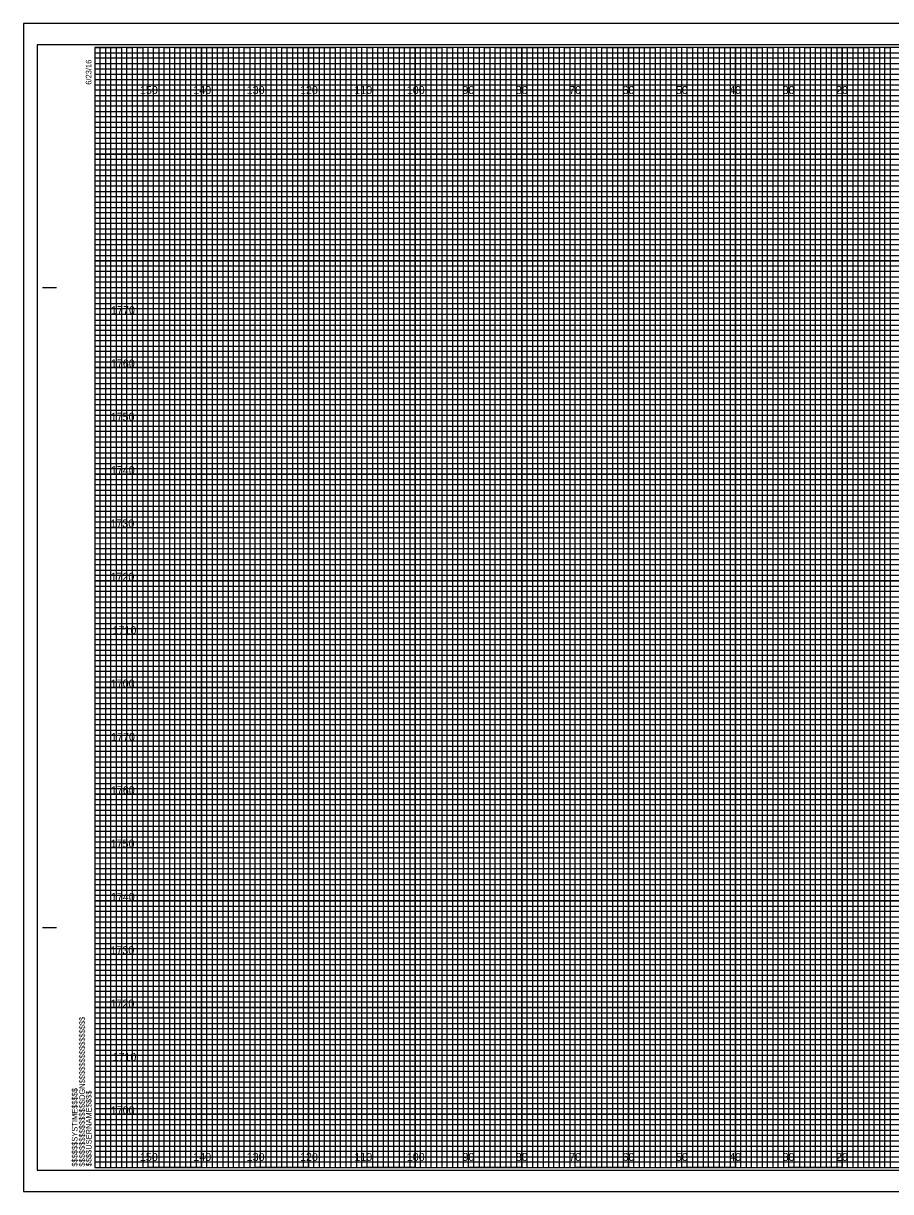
# Model space of a CAD drawing. Extents: x -15 to 323, y -5 to 6170.
# Drawn here: x -13.4 to 149.1, y 5495.5 to 5714.5 of the extents above; entities that cross this region are included whole.
import ezdxf

# ---------------------------------------------------------------- set-up
doc = ezdxf.new("R2010")
doc.units = 0
for name, color, linetype in [('Prop XS DDE', 7, 'Continuous'), ('Prop XS DDE Slope Text', 7, 'Continuous'), ('Prop XS DDE Text', 7, 'Continuous'), ('Prop XS Earthwork Shape', 7, 'Continuous'), ('Prop XS Noise Wall', 7, 'Continuous'), ('Prop XS Retaining Wall', 7, 'Continuous'), ('Prop XS Station Labels', 7, 'Continuous'), ('Scratch_Level_3', 7, 'Continuous'), ('Scratch_Level_7', 7, 'Continuous'), ('Scratch_Level_8', 7, 'Continuous'), ('Sheet Cross Section Grid Minor 1 CELL', 7, 'Continuous')]:
    doc.layers.add(name, color=color, linetype=linetype)

msp = doc.modelspace()

# ---------------------------------------------------------------- linework, layer by layer
at = {"layer": 'Prop XS DDE'}
msp.add_lwpolyline([(-13.4, 5495.5), (323.3, 5495.5), (323.3, 5714.5), (-13.4, 5714.5)], close=True, dxfattribs=at)
at = {"layer": 'Prop XS DDE Slope Text'}
msp.add_lwpolyline([(-10.8, 5499.5), (322.4, 5499.5), (322.4, 5710.5), (-10.8, 5710.5)], close=True, dxfattribs=at)
at = {"layer": 'Prop XS DDE Text'}
for p, q in [((10, 5500), (10, 5710)), ((20, 5500), (20, 5710)), ((30, 5500), (30, 5710)), ((40, 5500), (40, 5710)), ((50, 5500), (50, 5710)), ((60, 5500), (60, 5710)), ((70, 5500), (70, 5710)), ((80, 5500), (80, 5710)), ((90, 5500), (90, 5710)), ((100, 5500), (100, 5710)), ((110, 5500), (110, 5710)), ((120, 5500), (120, 5710)), ((130, 5500), (130, 5710)), ((140, 5500), (140, 5710)), ((0, 5700), (320, 5700)), ((0, 5690), (320, 5690)), ((0, 5680), (320, 5680)), ((0, 5670), (320, 5670)), ((0, 5660), (320, 5660)), ((0, 5650), (320, 5650)), ((0, 5640), (320, 5640)), ((0, 5630), (320, 5630)), ((0, 5620), (320, 5620)), ((0, 5610), (320, 5610)), ((0, 5600), (320, 5600)), ((0, 5590), (320, 5590)), ((0, 5580), (320, 5580)), ((0, 5570), (320, 5570)), ((0, 5560), (320, 5560)), ((0, 5550), (320, 5550)), ((0, 5540), (320, 5540)), ((0, 5530), (320, 5530)), ((0, 5520), (320, 5520)), ((0, 5510), (320, 5510))]:
    msp.add_line(p, q, dxfattribs=at)
at = {"layer": 'Prop XS Earthwork Shape'}
for p, q in [((10, 5710), (0, 5710)), ((10, 5500), (10, 5710)), ((30, 5710), (20, 5710)), ((20, 5710), (20, 5500)), ((30, 5500), (30, 5710)), ((50, 5710), (40, 5710)), ((40, 5710), (40, 5500)), ((50, 5500), (50, 5710)), ((70, 5710), (60, 5710)), ((60, 5710), (60, 5500)), ((70, 5500), (70, 5710)), ((90, 5710), (80, 5710)), ((80, 5710), (80, 5500)), ((90, 5500), (90, 5710)), ((110, 5710), (100, 5710)), ((100, 5710), (100, 5500)), ((110, 5500), (110, 5710)), ((130, 5710), (120, 5710)), ((120, 5710), (120, 5500)), ((130, 5500), (130, 5710)), ((150, 5710), (140, 5710)), ((140, 5710), (140, 5500)), ((20, 5500), (10, 5500)), ((40, 5500), (30, 5500)), ((60, 5500), (50, 5500)), ((80, 5500), (70, 5500)), ((100, 5500), (90, 5500)), ((120, 5500), (110, 5500)), ((140, 5500), (130, 5500))]:
    msp.add_line(p, q, dxfattribs=at)
for points in [[(0, 5700), (320, 5700), (320, 5690), (0, 5690)], [(0, 5680), (320, 5680), (320, 5670), (0, 5670)], [(0, 5660), (320, 5660), (320, 5650), (0, 5650)], [(0, 5640), (320, 5640), (320, 5630), (0, 5630)], [(0, 5620), (320, 5620), (320, 5610), (0, 5610)], [(0, 5600), (320, 5600), (320, 5590), (0, 5590)], [(0, 5580), (320, 5580), (320, 5570), (0, 5570)], [(0, 5560), (320, 5560), (320, 5550), (0, 5550)], [(0, 5540), (320, 5540), (320, 5530), (0, 5530)], [(0, 5520), (320, 5520), (320, 5510), (0, 5510)]]:
    msp.add_lwpolyline(points, dxfattribs=at)
at = {"layer": 'Prop XS Noise Wall'}
for p, q in [((-9.8, 5665), (-7.3, 5665)), ((-9.7, 5665), (-7.2, 5665)), ((-9.8, 5545), (-7.3, 5545)), ((-9.7, 5545), (-7.2, 5545)), ((0, 5500), (0, 5500)), ((0, 5500), (0, 5500)), ((0, 5500), (0, 5500)), ((0, 5500), (0, 5500)), ((0, 5500), (0, 5500)), ((0, 5500), (0, 5500)), ((0, 5500), (0, 5500))]:
    msp.add_line(p, q, dxfattribs=at)
msp.add_lwpolyline([(320, 5710), (0, 5710), (0, 5500), (320, 5500)], close=True, dxfattribs=at)
at = {"layer": 'Prop XS Retaining Wall'}
for points in [[(0, 5500), (1, 5500), (1, 5710), (2, 5710), (2, 5500)], [(2, 5500), (3, 5500), (3, 5710), (4, 5710), (4, 5500)], [(5, 5500), (6, 5500), (6, 5710), (7, 5710), (7, 5500)], [(7, 5500), (8, 5500), (8, 5710), (9, 5710), (9, 5500)], [(10, 5500), (11, 5500), (11, 5710), (12, 5710), (12, 5500)], [(12, 5500), (13, 5500), (13, 5710), (14, 5710), (14, 5500)], [(15, 5500), (16, 5500), (16, 5710), (17, 5710), (17, 5500)], [(17, 5500), (18, 5500), (18, 5710), (19, 5710), (19, 5500)], [(20, 5500), (21, 5500), (21, 5710), (22, 5710), (22, 5500)], [(22, 5500), (23, 5500), (23, 5710), (24, 5710), (24, 5500)], [(25, 5500), (26, 5500), (26, 5710), (27, 5710), (27, 5500)], [(27, 5500), (28, 5500), (28, 5710), (29, 5710), (29, 5500)], [(30, 5500), (31, 5500), (31, 5710), (32, 5710), (32, 5500)], [(32, 5500), (33, 5500), (33, 5710), (34, 5710), (34, 5500)], [(35, 5500), (36, 5500), (36, 5710), (37, 5710), (37, 5500)], [(37, 5500), (38, 5500), (38, 5710), (39, 5710), (39, 5500)], [(40, 5500), (41, 5500), (41, 5710), (42, 5710), (42, 5500)], [(42, 5500), (43, 5500), (43, 5710), (44, 5710), (44, 5500)], [(45, 5500), (46, 5500), (46, 5710), (47, 5710), (47, 5500)], [(47, 5500), (48, 5500), (48, 5710), (49, 5710), (49, 5500)], [(50, 5500), (51, 5500), (51, 5710), (52, 5710), (52, 5500)], [(52, 5500), (53, 5500), (53, 5710), (54, 5710), (54, 5500)], [(55, 5500), (56, 5500), (56, 5710), (57, 5710), (57, 5500)], [(57, 5500), (58, 5500), (58, 5710), (59, 5710), (59, 5500)], [(60, 5500), (61, 5500), (61, 5710), (62, 5710), (62, 5500)], [(62, 5500), (63, 5500), (63, 5710), (64, 5710), (64, 5500)], [(65, 5500), (66, 5500), (66, 5710), (67, 5710), (67, 5500)], [(67, 5500), (68, 5500), (68, 5710), (69, 5710), (69, 5500)], [(70, 5500), (71, 5500), (71, 5710), (72, 5710), (72, 5500)], [(72, 5500), (73, 5500), (73, 5710), (74, 5710), (74, 5500)], [(75, 5500), (76, 5500), (76, 5710), (77, 5710), (77, 5500)], [(77, 5500), (78, 5500), (78, 5710), (79, 5710), (79, 5500)], [(80, 5500), (81, 5500), (81, 5710), (82, 5710), (82, 5500)], [(82, 5500), (83, 5500), (83, 5710), (84, 5710), (84, 5500)], [(85, 5500), (86, 5500), (86, 5710), (87, 5710), (87, 5500)], [(87, 5500), (88, 5500), (88, 5710), (89, 5710), (89, 5500)], [(90, 5500), (91, 5500), (91, 5710), (92, 5710), (92, 5500)], [(92, 5500), (93, 5500), (93, 5710), (94, 5710), (94, 5500)], [(95, 5500), (96, 5500), (96, 5710), (97, 5710), (97, 5500)], [(97, 5500), (98, 5500), (98, 5710), (99, 5710), (99, 5500)], [(100, 5500), (101, 5500), (101, 5710), (102, 5710), (102, 5500)], [(102, 5500), (103, 5500), (103, 5710), (104, 5710), (104, 5500)], [(105, 5500), (106, 5500), (106, 5710), (107, 5710), (107, 5500)], [(107, 5500), (108, 5500), (108, 5710), (109, 5710), (109, 5500)], [(110, 5500), (111, 5500), (111, 5710), (112, 5710), (112, 5500)], [(112, 5500), (113, 5500), (113, 5710), (114, 5710), (114, 5500)], [(115, 5500), (116, 5500), (116, 5710), (117, 5710), (117, 5500)], [(117, 5500), (118, 5500), (118, 5710), (119, 5710), (119, 5500)], [(120, 5500), (121, 5500), (121, 5710), (122, 5710), (122, 5500)], [(122, 5500), (123, 5500), (123, 5710), (124, 5710), (124, 5500)], [(125, 5500), (126, 5500), (126, 5710), (127, 5710), (127, 5500)], [(127, 5500), (128, 5500), (128, 5710), (129, 5710), (129, 5500)], [(130, 5500), (131, 5500), (131, 5710), (132, 5710), (132, 5500)], [(132, 5500), (133, 5500), (133, 5710), (134, 5710), (134, 5500)], [(135, 5500), (136, 5500), (136, 5710), (137, 5710), (137, 5500)], [(137, 5500), (138, 5500), (138, 5710), (139, 5710), (139, 5500)], [(140, 5500), (141, 5500), (141, 5710), (142, 5710), (142, 5500)], [(142, 5500), (143, 5500), (143, 5710), (144, 5710), (144, 5500)], [(145, 5500), (146, 5500), (146, 5710), (147, 5710), (147, 5500)], [(147, 5500), (148, 5500), (148, 5710), (149, 5710), (149, 5500)]]:
    msp.add_lwpolyline(points, dxfattribs=at)
at = {"layer": 'Prop XS Station Labels'}
for points in [[(0, 5710), (5, 5710), (5, 5500), (15, 5500), (15, 5710), (25, 5710), (25, 5500), (35, 5500), (35, 5710), (45, 5710), (45, 5500), (55, 5500), (55, 5710), (65, 5710), (65, 5500), (75, 5500), (75, 5710), (85, 5710), (85, 5500), (95, 5500), (95, 5710), (105, 5710), (105, 5500), (115, 5500), (115, 5710), (125, 5710), (125, 5500), (135, 5500), (135, 5710), (145, 5710), (145, 5500), (155, 5500)], [(0, 5705), (275, 5705)], [(0, 5685), (320, 5685), (320, 5695), (0, 5695)], [(0, 5665), (320, 5665), (320, 5675), (0, 5675)], [(0, 5645), (320, 5645), (320, 5655), (0, 5655)], [(0, 5625), (320, 5625), (320, 5635), (0, 5635)], [(0, 5605), (320, 5605), (320, 5615), (0, 5615)], [(0, 5585), (320, 5585), (320, 5595), (0, 5595)], [(0, 5565), (320, 5565), (320, 5575), (0, 5575)], [(0, 5545), (320, 5545), (320, 5555), (0, 5555)], [(0, 5525), (320, 5525), (320, 5535), (0, 5535)], [(0, 5505), (320, 5505), (320, 5515), (0, 5515)]]:
    msp.add_lwpolyline(points, dxfattribs=at)
at = {"layer": 'Scratch_Level_7'}
for p, q in [((323.3, 5714.5), (-13.4, 5714.5)), ((-13.4, 5714.5), (-13.4, 5495.5)), ((-13.4, 5495.5), (323.3, 5495.5))]:
    msp.add_line(p, q, dxfattribs=at)
at = {"layer": 'Sheet Cross Section Grid Minor 1 CELL'}
for p, q in [((0, 5709), (260, 5709)), ((260, 5707.98), (0, 5707.98)), ((0, 5707.98), (0, 5707)), ((0, 5707), (260, 5707)), ((260, 5705.89), (0, 5705.89)), ((0, 5705.89), (0, 5704)), ((0, 5704), (320, 5704))]:
    msp.add_line(p, q, dxfattribs=at)
for points in [[(0, 5703), (270, 5703), (320, 5703), (320, 5702), (0, 5702)], [(0, 5701), (320, 5701), (320, 5699), (0, 5699)], [(0, 5698), (320, 5698), (320, 5697), (0, 5696.98)], [(0, 5696), (320, 5696), (320, 5694), (0, 5694)], [(0, 5693), (320, 5693), (320, 5692), (0, 5692)], [(0, 5691), (320, 5691), (320, 5689), (0, 5689)], [(0, 5688), (320, 5688), (320, 5687), (0, 5687)], [(0, 5686), (320, 5686), (320, 5684), (0, 5684)], [(0, 5683), (320, 5683), (320, 5682), (0, 5682)], [(0, 5681), (320, 5681), (320, 5679), (0, 5679)], [(0, 5678), (320, 5678), (320, 5677), (0, 5677)], [(0, 5676), (320, 5676), (320, 5673.95), (320, 5673), (320, 5672), (0, 5672)], [(0, 5674), (320, 5674), (320, 5673), (0, 5673)], [(0, 5671), (320, 5671), (320, 5669), (0, 5669.03)], [(0, 5669.03), (320, 5669), (320, 5668), (0, 5668)], [(0, 5667), (320, 5667), (320, 5666), (0, 5666)], [(0, 5664), (320, 5664), (320, 5663), (0, 5663)], [(0, 5662), (320, 5662), (320, 5661), (0, 5661)], [(-0.07, 5658.89), (320, 5658.89), (320, 5657.88), (-0.07, 5657.88)], [(0, 5657), (320, 5657), (320, 5656), (0, 5656)], [(0, 5654), (320, 5654), (320, 5653), (0, 5653)], [(0, 5652), (320, 5652), (320, 5651), (0, 5651)], [(0, 5649), (320, 5649), (320, 5648), (0, 5648)], [(0, 5647), (320, 5647), (320, 5646), (0, 5646)], [(0, 5644), (320, 5644), (320, 5643), (0, 5643)], [(0, 5642), (320, 5642), (320, 5641), (0, 5641)], [(0, 5639), (320, 5639), (319.99, 5637.98), (0, 5638)], [(0, 5637), (320, 5637), (320, 5636), (0, 5636)], [(0, 5634), (320, 5634), (320, 5633), (0, 5633)], [(0, 5632), (320, 5632), (320, 5631), (0, 5631)], [(0, 5629), (320, 5629), (320, 5628), (0, 5628)], [(0, 5627), (320, 5627), (320, 5626), (0, 5626)], [(0, 5624), (320, 5624), (320, 5623), (0, 5623)], [(0, 5622), (320, 5622), (320, 5621), (0, 5621)], [(0, 5619), (320, 5619), (320, 5618), (0, 5618)], [(0, 5616.99), (320.07, 5616.91), (320, 5616), (0, 5616)], [(0, 5614), (320, 5614), (320, 5613), (0, 5613)], [(0, 5612), (320, 5612), (320, 5611), (0, 5611)], [(0, 5609), (320, 5609), (320, 5608), (0, 5608)], [(0, 5607), (320, 5607), (320, 5606), (0, 5606)], [(0, 5604), (320, 5604), (320, 5603), (0, 5603)], [(0, 5602), (320, 5602), (320, 5601), (0, 5601)], [(0, 5599), (320, 5599), (320, 5598), (0, 5598)], [(0, 5597), (320, 5597), (320, 5596), (0, 5596)], [(0, 5594), (320, 5594), (320, 5593), (0, 5593)], [(0, 5592), (320, 5592), (320, 5591), (0, 5591)], [(0, 5589), (320, 5589), (320, 5588), (0, 5588)], [(0, 5587), (320, 5587), (320, 5586), (0, 5586)], [(0, 5584), (320, 5584), (320, 5583), (0, 5583)], [(0, 5582), (320, 5582), (320, 5581), (0, 5581)], [(0, 5579), (320, 5579), (319.99, 5577.98), (0, 5578)], [(0, 5577), (320, 5577), (320, 5576), (0, 5576)], [(0, 5574), (320, 5574), (320, 5573), (0, 5573)], [(0, 5572), (320, 5572), (320, 5571), (0, 5571)], [(0, 5569), (320, 5569), (320, 5568), (0, 5568)], [(0, 5567), (320, 5567), (320, 5566), (0, 5566)], [(0, 5564), (320, 5564), (320, 5563), (0, 5563)], [(0, 5562), (320, 5562), (320, 5561), (0, 5561)], [(0, 5559), (320, 5559), (320, 5558), (0, 5558)], [(0, 5556.99), (320.07, 5556.91), (320, 5556), (0, 5556)], [(0, 5554), (320, 5554), (320, 5553), (0, 5553)], [(0, 5552), (320, 5552), (320, 5551), (0, 5551)], [(0, 5549), (320, 5549), (320, 5548), (0, 5548)], [(0, 5547), (320, 5547), (320, 5546), (0, 5546)], [(0, 5544), (320, 5544), (320, 5543), (0, 5543)], [(0, 5542), (320, 5542), (320, 5541), (0, 5541)], [(0, 5539), (320, 5539), (320, 5538), (0, 5538)], [(0, 5537), (320, 5537), (320, 5536), (0, 5536)], [(0, 5534), (320, 5534), (320, 5533), (0, 5533)], [(0, 5532), (320, 5532), (320, 5531), (0, 5531)], [(0, 5529), (320, 5529), (320, 5528), (0, 5528)], [(0, 5527), (320, 5527), (320, 5526), (0, 5526)], [(0, 5524), (320, 5524), (320, 5523), (0, 5523)], [(0, 5522), (320, 5522), (320, 5521), (0, 5521)], [(0, 5519), (320, 5519), (320, 5518), (0, 5518)], [(0, 5517), (320, 5517), (320, 5516), (0, 5516)], [(0, 5514), (320, 5514), (320, 5513), (0, 5513)], [(0, 5512), (320, 5512), (320, 5511), (0, 5511)], [(0, 5509), (320, 5509), (320, 5508), (0, 5508)], [(0, 5507), (320, 5507), (320, 5506), (0, 5506)], [(0, 5504), (320, 5504), (320, 5503), (0, 5503)], [(0, 5502), (320, 5502), (320, 5501), (0, 5501)]]:
    msp.add_lwpolyline(points, dxfattribs=at)

# ---------------------------------------------------------------- texts
at = {"layer": 'Prop XS Noise Wall'}
for s, p in [('6/23/16', (-0.65, 5703)), ('$$$$$$$$$$$$$$$$DGN$$$$$$$$$$$$$$$$', (-1.88, 5500.18)), ('$$$$$$SYSTIME$$$$$', (-3.26, 5500.18)), ('$$$$USERNAME$$$$', (-0.62, 5500.23))]:
    msp.add_text(s, height=1.05, rotation=90, dxfattribs=at).set_placement(p)
at = {"layer": 'Scratch_Level_3'}
for s, p in [('1770', (3.04, 5660)), ('1760', (3, 5650)), ('1750', (2.96, 5640)), ('1740', (3, 5630)), ('1730', (2.92, 5620)), ('1720', (2.93, 5610)), ('1710', (3.31, 5600)), ('1700', (2.98, 5590)), ('1770', (3.04, 5580)), ('1760', (3, 5570)), ('1750', (2.96, 5560)), ('1740', (3, 5550)), ('1730', (2.92, 5540)), ('1720', (2.93, 5530)), ('1710', (3.31, 5520)), ('1700', (2.98, 5510))]:
    msp.add_text(s, height=1.5, dxfattribs=at).set_placement(p)
at = {"layer": 'Scratch_Level_8'}
for s, p in [('150', (8.44, 5701.25)), ('140', (18.44, 5701.25)), ('130', (28.44, 5701.25)), ('120', (38.44, 5701.25)), ('110', (48.62, 5701.25)), ('100', (58.44, 5701.25)), ('90', (68.86, 5701.25)), ('80', (78.86, 5701.25)), ('70', (88.86, 5701.25)), ('60', (98.86, 5701.25)), ('50', (108.86, 5701.25)), ('40', (118.86, 5701.25)), ('30', (128.86, 5701.25)), ('20', (138.86, 5701.25)), ('150', (8.44, 5501.25)), ('140', (18.44, 5501.25)), ('130', (28.44, 5501.25)), ('120', (38.44, 5501.25)), ('110', (48.62, 5501.25)), ('100', (58.44, 5501.25)), ('90', (68.86, 5501.25)), ('80', (78.86, 5501.25)), ('70', (88.86, 5501.25)), ('60', (98.86, 5501.25)), ('50', (108.86, 5501.25)), ('40', (118.86, 5501.25)), ('30', (128.86, 5501.25)), ('20', (138.86, 5501.25))]:
    msp.add_text(s, height=1.5, dxfattribs=at).set_placement(p)

doc.saveas('drawing.dxf')
